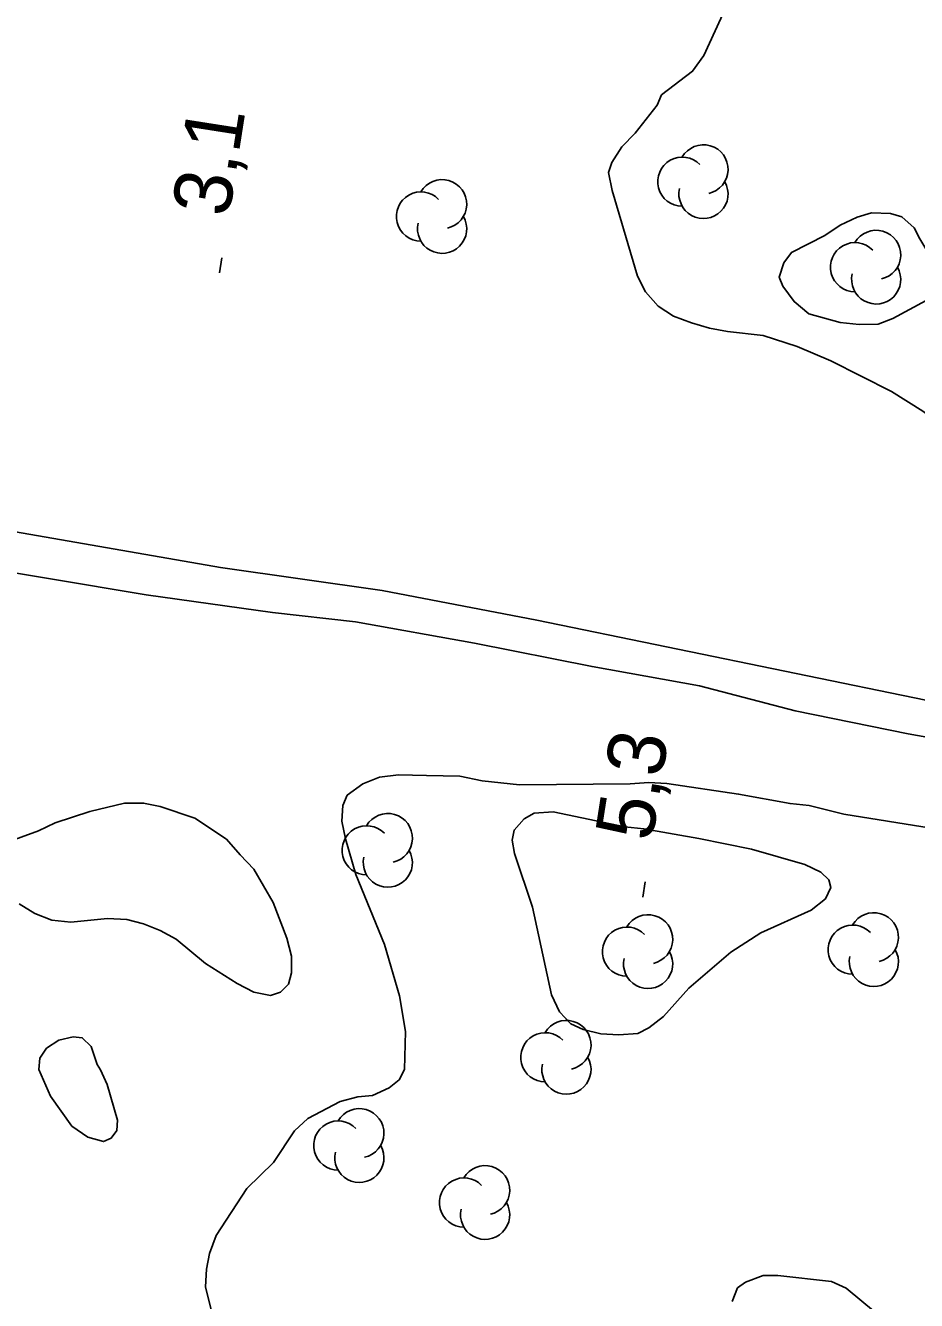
# Model space of a CAD drawing. Extents: x 282461 to 284471, y 5554090 to 5557646.
# Drawn here: x 283179.7 to 283225.9, y 5556034.5 to 5556100.6 of the extents above; entities that cross this region are included whole.
import ezdxf

# ---------------------------------------------------------------- set-up
doc = ezdxf.new("R2010")
doc.units = 0
for name, color, linetype in [('Niveau 1', 7, 'Continuous'), ('Niveau 19', 7, 'Continuous'), ('Niveau 2', 7, 'Continuous'), ('Niveau 3', 7, 'Continuous'), ('Niveau 44', 7, 'Continuous')]:
    doc.layers.add(name, color=color, linetype=linetype)

msp = doc.modelspace()

# ---------------------------------------------------------------- linework, layer by layer
at = {"layer": 'Niveau 1'}
for points in [[(283226.09, 5556089.57), (283225.79, 5556090.14), (283225.15, 5556090.72), (283224.57, 5556090.89), (283223.58, 5556090.93), (283222.83, 5556090.7), (283221.96, 5556090.28), (283221.16, 5556089.75), (283219.43, 5556088.87), (283219.03, 5556088.34), (283218.8, 5556087.59), (283218.98, 5556087.13), (283219.57, 5556086.32), (283220.33, 5556085.69), (283221.95, 5556085.24), (283222.94, 5556085.14), (283223.93, 5556085.15), (283224.68, 5556085.44), (283226.41, 5556086.38), (283226.63, 5556086.85), (283226.8, 5556087.78), (283226.68, 5556088.59), (283226.09, 5556089.57)], [(283214.62, 5556058.48), (283211.77, 5556058.98), (283210.79, 5556059.08), (283207.07, 5556059.86), (283206.08, 5556059.8), (283205.57, 5556059.5), (283205.05, 5556058.92), (283204.94, 5556058.4), (283205.06, 5556057.7), (283206.01, 5556054.93), (283206.99, 5556050.37), (283207.4, 5556049.5), (283207.99, 5556048.87), (283208.63, 5556048.58), (283209.55, 5556048.36), (283210.48, 5556048.31), (283211.47, 5556048.38), (283212.04, 5556048.67), (283212.79, 5556049.26), (283214.11, 5556050.72), (283216.29, 5556052.59), (283217.85, 5556053.59), (283220.45, 5556054.77), (283221.19, 5556055.35), (283221.48, 5556055.94), (283221.36, 5556056.34), (283220.95, 5556056.74), (283220.13, 5556057.14), (283217.35, 5556057.93), (283214.62, 5556058.48)]]:
    msp.add_lwpolyline(points, dxfattribs=at)
at = {"layer": 'Niveau 19'}
for points in [[(283136.2, 5556080.79), (283136.77, 5556080.19), (283138.28, 5556079.26), (283140.89, 5556078.44), (283142.97, 5556078.04), (283146.8, 5556077.65), (283152.25, 5556077.45), (283157.87, 5556077.43), (283162.86, 5556077.06), (283168.15, 5556076.3), (283189.83, 5556072.53), (283198.2, 5556071.35), (283206.22, 5556069.81), (283226.4, 5556065.66), (283233.72, 5556064.25), (283238.66, 5556063.16), (283246.45, 5556061.2), (283251.16, 5556059.69), (283253.73, 5556058.44), (283260.27, 5556054.09), (283264.35, 5556051.52)], [(283170.55, 5556073.69), (283185.96, 5556071.12), (283192.52, 5556070.21), (283196.82, 5556069.72), (283202.99, 5556068.62), (283209.09, 5556067.4), (283214.67, 5556066.4), (283219.62, 5556065.11), (283225.49, 5556063.91), (283230.02, 5556063.1), (283237.4, 5556061.56), (283245.19, 5556059.4), (283248.34, 5556057.98), (283250.21, 5556056.37), (283257.46, 5556050.7), (283260.49, 5556047.85)]]:
    msp.add_lwpolyline(points, dxfattribs=at)
at = {"layer": 'Niveau 2'}
for points in [[(283228.18, 5556079.21), (283226.25, 5556080.64), (283224.61, 5556081.67), (283221.47, 5556083.26), (283219.72, 5556084), (283217.97, 5556084.56), (283216.11, 5556084.78), (283215.18, 5556084.95), (283214.25, 5556085.23), (283213.32, 5556085.57), (283212.51, 5556086.08), (283211.86, 5556086.83), (283211.45, 5556087.64), (283210.13, 5556092.09), (283209.94, 5556093.01), (283210.11, 5556093.54), (283210.63, 5556094.35), (283211.32, 5556095.05), (283212.46, 5556096.51), (283212.69, 5556097.04), (283214.3, 5556098.27), (283214.88, 5556099.09), (283216.07, 5556101.65)], [(283200.5, 5556061.75), (283199.05, 5556061.79), (283198.06, 5556061.67), (283197.2, 5556061.31), (283196.39, 5556060.73), (283196.16, 5556060.2), (283196.11, 5556059.39), (283196.3, 5556058.47), (283196.84, 5556056.62), (283198.32, 5556052.98), (283199.1, 5556050.32), (283199.41, 5556048.47), (283199.37, 5556046.5), (283199.09, 5556045.97), (283198.57, 5556045.56), (283197.7, 5556045.15), (283196.95, 5556045.09), (283196.02, 5556044.85), (283194.35, 5556043.96), (283193.66, 5556043.32), (283192.57, 5556041.69), (283191.19, 5556040.34), (283189.59, 5556037.9), (283189.26, 5556036.97), (283189.09, 5556036.15), (283189.04, 5556035.23), (283189.7, 5556032.57)], [(283226.68, 5556059.02), (283222.15, 5556059.74), (283220.35, 5556060.19), (283219.36, 5556060.29), (283216.69, 5556060.79), (283212.97, 5556061.34), (283212.04, 5556061.39), (283211.06, 5556061.32), (283205.32, 5556061.27), (283203.4, 5556061.48), (283202.24, 5556061.71), (283200.5, 5556061.75)], [(283190.84, 5556057.64), (283190.14, 5556058.44), (283188.5, 5556059.53), (283186.7, 5556060.15), (283185.83, 5556060.32), (283184.84, 5556060.31), (283183.05, 5556059.89), (283181.25, 5556059.29), (283180.39, 5556058.88), (283178.59, 5556058.23)], [(283179.38, 5556055.1), (283180.2, 5556054.59), (283181.07, 5556054.25), (283182.06, 5556054.14), (283183.97, 5556054.33), (283184.96, 5556054.28), (283185.83, 5556054.06), (283186.7, 5556053.72), (283187.52, 5556053.26), (283189.04, 5556052), (283190.68, 5556050.97), (283191.55, 5556050.51), (283192.42, 5556050.34), (283192.94, 5556050.52), (283193.35, 5556050.93), (283193.51, 5556051.51), (283193.51, 5556052.38), (283193.27, 5556053.31), (283192.55, 5556055.16), (283191.55, 5556056.89), (283190.84, 5556057.64)], [(283183.6, 5556046.48), (283183.42, 5556046.76), (283183.12, 5556047.69), (283182.65, 5556048.15), (283182.19, 5556048.2), (283181.44, 5556048.02), (283180.8, 5556047.61), (283180.46, 5556047.09), (283180.41, 5556046.51), (283181, 5556045.12), (283182.12, 5556043.57), (283182.94, 5556042.99), (283183.75, 5556042.77), (283184.15, 5556042.95), (283184.44, 5556043.35), (283184.49, 5556043.88), (283183.95, 5556045.73), (283183.6, 5556046.48)], [(283216.36, 5556034.48), (283216.64, 5556035.18), (283217.05, 5556035.47), (283217.97, 5556035.83), (283218.73, 5556035.83), (283221.51, 5556035.51), (283222.27, 5556035.17), (283223.79, 5556033.91)]]:
    msp.add_lwpolyline(points, dxfattribs=at)
at = {"layer": 'Niveau 3'}
for p, q in [((283189.77, 5556087.81), (283189.89, 5556088.6)), ((283211.72, 5556055.44), (283211.84, 5556056.23))]:
    msp.add_line(p, q, dxfattribs=at)
at = {"layer": 'Niveau 44'}
for centre, start, end in [((283214.867, 5556093.179), 282.26917, 149.72625), ((283213.77, 5556092.542), 44.11537, 269.80396), ((283201.315, 5556091.375), 282.26917, 149.72625), ((283214.867, 5556091.904), 166.93686, 29.62122), ((283200.218, 5556090.738), 44.11537, 269.80396), ((283201.315, 5556090.1), 166.93686, 29.62122), ((283223.823, 5556088.747), 282.26917, 149.72625), ((283222.727, 5556088.109), 44.11537, 269.80396), ((283223.823, 5556087.472), 166.93686, 29.62122), ((283198.5, 5556058.505), 282.26917, 149.72625), ((283197.404, 5556057.867), 44.11537, 269.80396), ((283198.5, 5556057.23), 166.93686, 29.62122), ((283211.997, 5556053.255), 282.26917, 149.72625), ((283223.703, 5556053.358), 282.26917, 149.72625), ((283210.901, 5556052.617), 44.11537, 269.80396), ((283222.607, 5556052.72), 44.11537, 269.80396), ((283223.703, 5556052.083), 166.93686, 29.62122), ((283211.997, 5556051.98), 166.93686, 29.62122), ((283207.761, 5556047.775), 282.26917, 149.72625), ((283206.665, 5556047.137), 44.11537, 269.80396), ((283207.761, 5556046.5), 166.93686, 29.62122), ((283197.024, 5556043.201), 282.26917, 149.72625), ((283195.927, 5556042.563), 44.11537, 269.80396), ((283197.024, 5556041.926), 166.93686, 29.62122), ((283203.545, 5556040.246), 282.26917, 149.72625), ((283202.448, 5556039.609), 44.11537, 269.80396), ((283203.545, 5556038.971), 166.93686, 29.62122)]:
    msp.add_arc(centre, 1.275, start, end, dxfattribs=at)

# ---------------------------------------------------------------- texts
at = {"layer": 'Niveau 3'}
for s, p in [('3,1  ', (283190.25, 5556090.65)), ('5,3  ', (283212.2, 5556058.28))]:
    msp.add_text(s, height=3, rotation=81.09575, dxfattribs=at).set_placement(p)

doc.saveas('drawing.dxf')
